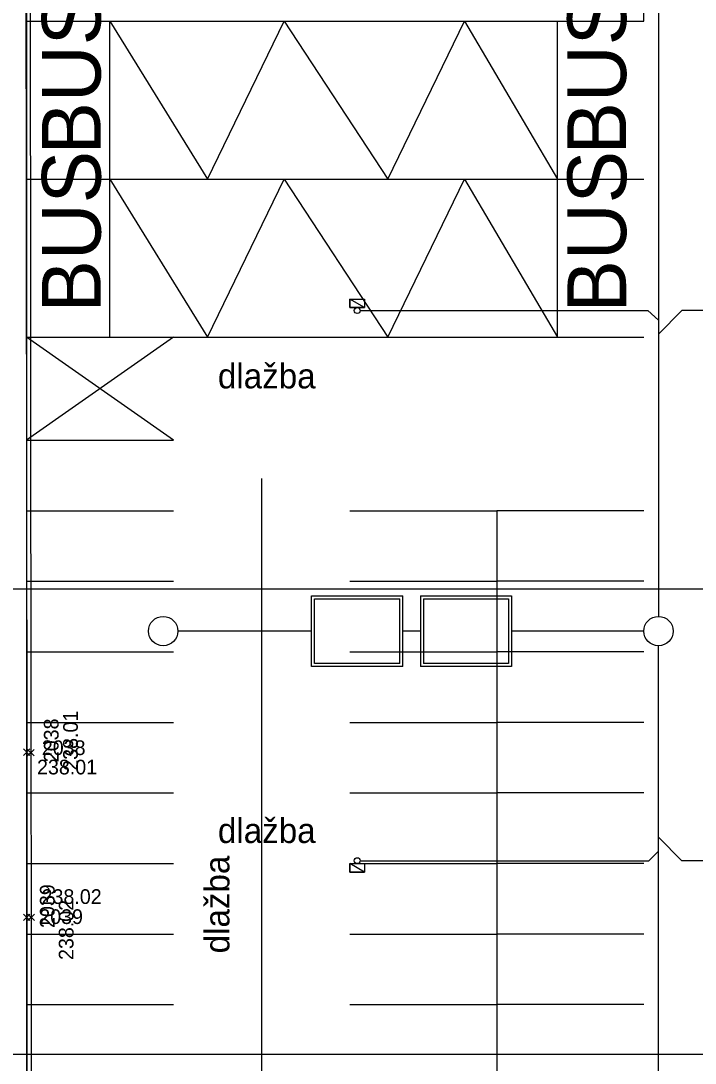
# Model space of a CAD drawing. Extents: x -264205 to -263659, y -1242401 to -1241986.
# Drawn here: x -263948.29 to -263925.35, y -1242219.45 to -1242184 of the extents above; entities that cross this region are included whole.
import ezdxf

# ---------------------------------------------------------------- set-up
doc = ezdxf.new("R2010")
doc.units = 0
for name, color, linetype in [('BOD_CISLO_2-1', 7, 'Continuous'), ('BOD_CISLO_2-3', 7, 'Continuous'), ('BOD_SYMBOL_2-1', 7, 'Continuous'), ('BOD_SYMBOL_2-3', 7, 'Continuous'), ('BOD_VYSKA_2-1', 7, 'Continuous'), ('BOD_VYSKA_2-3', 7, 'Continuous'), ('POPIS_2-1', 7, 'Continuous'), ('POPIS_2-3', 7, 'Continuous'), ('PROJEKT_OBRUBNIKY_KOMUNIKACIE', 7, 'Continuous'), ('PROJEKT_TDZ_VODOROVNE', 7, 'Continuous'), ('RAM_NA_TLAC_2-1_1-250', 7, 'Continuous'), ('SITUACIA_DSP_2D', 7, 'Continuous'), ('SO_20-4_OBRUBNIKY_DOLNA_HRANA', 7, 'Continuous'), ('SO_20-4_OBRUBNIKY_HORNA_HRANA', 7, 'Continuous')]:
    doc.layers.add(name, color=color, linetype=linetype)

msp = doc.modelspace()

# ---------------------------------------------------------------- linework, layer by layer
at = {"layer": 'BOD_SYMBOL_2-1'}
for p, q in [((-263948.199, -1242208.98), (-263947.979, -1242208.758)), ((-263947.979, -1242208.98), (-263948.199, -1242208.758)), ((-263948.056, -1242208.995), (-263947.834, -1242208.775)), ((-263947.834, -1242208.995), (-263948.056, -1242208.775)), ((-263948.199, -1242214.596), (-263947.979, -1242214.376)), ((-263947.979, -1242214.596), (-263948.199, -1242214.376)), ((-263948.045, -1242214.596), (-263947.823, -1242214.376)), ((-263947.823, -1242214.596), (-263948.045, -1242214.376))]:
    msp.add_line(p, q, dxfattribs=at)
at = {"layer": 'BOD_SYMBOL_2-3'}
for p, q in [((-263947.979, -1242208.98), (-263948.199, -1242208.758)), ((-263947.979, -1242208.758), (-263948.199, -1242208.98)), ((-263947.834, -1242208.995), (-263948.056, -1242208.775)), ((-263947.834, -1242208.775), (-263948.056, -1242208.995)), ((-263947.979, -1242214.596), (-263948.199, -1242214.376)), ((-263947.979, -1242214.376), (-263948.199, -1242214.596)), ((-263947.823, -1242214.596), (-263948.045, -1242214.376)), ((-263947.823, -1242214.376), (-263948.045, -1242214.596))]:
    msp.add_line(p, q, dxfattribs=at)
at = {"layer": 'PROJEKT_OBRUBNIKY_KOMUNIKACIE'}
msp.add_line((-263948.093, -1242087.901), (-263948.093, -1242241.458), dxfattribs=at)
at = {"layer": 'PROJEKT_TDZ_VODOROVNE'}
for p, q in [((-263945.265, -1242189.382), (-263945.265, -1242184.007)), ((-263930.029, -1242189.383), (-263930.029, -1242184.008)), ((-263948.093, -1242189.382), (-263927.093, -1242189.382)), ((-263945.263, -1242194.758), (-263945.263, -1242189.383)), ((-263930.027, -1242194.758), (-263930.027, -1242189.383)), ((-263948.093, -1242194.757), (-263927.093, -1242194.757)), ((-263943.093, -1242194.757), (-263948.093, -1242198.257)), ((-263943.093, -1242198.257), (-263948.093, -1242194.757)), ((-263948.093, -1242198.257), (-263943.093, -1242198.257)), ((-263940.088, -1242241.458), (-263940.09, -1242199.557)), ((-263948.093, -1242200.657), (-263943.093, -1242200.657)), ((-263937.093, -1242200.657), (-263932.093, -1242200.657)), ((-263932.093, -1242200.657), (-263932.093, -1242241.457)), ((-263927.093, -1242200.657), (-263932.093, -1242200.657)), ((-263948.093, -1242203.057), (-263943.093, -1242203.057)), ((-263937.093, -1242203.057), (-263932.093, -1242203.057)), ((-263927.093, -1242203.057), (-263932.093, -1242203.057)), ((-263948.093, -1242205.457), (-263943.093, -1242205.457)), ((-263937.093, -1242205.457), (-263932.093, -1242205.457)), ((-263927.093, -1242205.457), (-263932.093, -1242205.457)), ((-263948.093, -1242207.857), (-263943.093, -1242207.857)), ((-263937.093, -1242207.857), (-263932.093, -1242207.857)), ((-263927.093, -1242207.857), (-263932.093, -1242207.857)), ((-263948.093, -1242210.257), (-263943.093, -1242210.257)), ((-263937.093, -1242210.257), (-263932.093, -1242210.257)), ((-263927.093, -1242210.257), (-263932.093, -1242210.257)), ((-263948.093, -1242212.657), (-263943.093, -1242212.657)), ((-263937.093, -1242212.657), (-263932.093, -1242212.657)), ((-263927.093, -1242212.657), (-263932.093, -1242212.657)), ((-263948.093, -1242215.057), (-263943.093, -1242215.057)), ((-263937.093, -1242215.057), (-263932.093, -1242215.057)), ((-263927.093, -1242215.057), (-263932.093, -1242215.057)), ((-263948.093, -1242217.457), (-263943.093, -1242217.457)), ((-263937.093, -1242217.457), (-263932.093, -1242217.457)), ((-263927.093, -1242217.457), (-263932.093, -1242217.457))]:
    msp.add_line(p, q, dxfattribs=at)
for points in [[(-263927.093, -1242134.007), (-263948.093, -1242134.007), (-263948.093, -1242184.007), (-263927.093, -1242184.007), (-263927.093, -1242134.007)], [(-263945.265, -1242184.008), (-263941.938, -1242189.382), (-263939.333, -1242184.008), (-263935.8, -1242189.382), (-263933.192, -1242184.008), (-263930.029, -1242189.382)], [(-263945.263, -1242189.383), (-263941.936, -1242194.758), (-263939.331, -1242189.383), (-263935.798, -1242194.758), (-263933.19, -1242189.383), (-263930.027, -1242194.758)]]:
    msp.add_lwpolyline(points, dxfattribs=at)
at = {"layer": 'RAM_NA_TLAC_2-1_1-250'}
msp.add_lwpolyline([(-264147.913, -1242144.907), (-263857.913, -1242144.907), (-263857.913, -1242219.157), (-264147.913, -1242219.157)], close=True, dxfattribs=at)
at = {"layer": 'SITUACIA_DSP_2D'}
for p, q in [((-263948.093, -1242087.901), (-263948.093, -1242241.458)), ((-263926.593, -1242155.252), (-263926.593, -1242204.252)), ((-263937.093, -1242193.752), (-263937.093, -1242193.462)), ((-263937.093, -1242193.462), (-263936.593, -1242193.462)), ((-263936.593, -1242193.752), (-263937.093, -1242193.462)), ((-263936.593, -1242193.752), (-263937.093, -1242193.462)), ((-263937.093, -1242193.462), (-263937.093, -1242193.752)), ((-263936.593, -1242193.462), (-263936.593, -1242193.752)), ((-263936.593, -1242193.752), (-263937.093, -1242193.752)), ((-263937.093, -1242193.752), (-263936.593, -1242193.752)), ((-263936.743, -1242193.852), (-263926.953, -1242193.852)), ((-263926.953, -1242193.852), (-263926.593, -1242194.178)), ((-263925.798, -1242193.852), (-263926.593, -1242194.648)), ((-263920.944, -1242193.852), (-263925.798, -1242193.852)), ((-263924.893, -1242203.332), (-263958.097, -1242203.332)), ((-263938.393, -1242203.552), (-263935.293, -1242203.552)), ((-263938.393, -1242205.952), (-263938.393, -1242203.552)), ((-263938.293, -1242205.852), (-263938.293, -1242203.652)), ((-263938.293, -1242203.652), (-263935.393, -1242203.652)), ((-263935.393, -1242205.852), (-263935.393, -1242203.652)), ((-263935.293, -1242205.952), (-263935.293, -1242203.552)), ((-263934.693, -1242203.552), (-263931.593, -1242203.552)), ((-263934.693, -1242203.552), (-263934.693, -1242205.952)), ((-263934.593, -1242203.652), (-263934.593, -1242205.852)), ((-263934.593, -1242203.652), (-263931.693, -1242203.652)), ((-263931.693, -1242203.652), (-263931.693, -1242205.852)), ((-263931.593, -1242203.552), (-263931.593, -1242205.952)), ((-263938.393, -1242204.752), (-263942.945, -1242204.752)), ((-263934.693, -1242204.752), (-263935.293, -1242204.752)), ((-263927.093, -1242204.752), (-263931.593, -1242204.752)), ((-263926.593, -1242221.011), (-263926.593, -1242205.252)), ((-263935.393, -1242205.852), (-263938.293, -1242205.852)), ((-263931.693, -1242205.852), (-263934.593, -1242205.852)), ((-263935.293, -1242205.952), (-263938.393, -1242205.952)), ((-263931.593, -1242205.952), (-263934.693, -1242205.952)), ((-263925.798, -1242212.562), (-263926.593, -1242211.767)), ((-263926.919, -1242212.562), (-263926.593, -1242212.237)), ((-263936.743, -1242212.562), (-263926.919, -1242212.562)), ((-263916.443, -1242212.562), (-263925.798, -1242212.562)), ((-263937.093, -1242212.952), (-263937.093, -1242212.662)), ((-263937.093, -1242212.662), (-263936.593, -1242212.662)), ((-263936.593, -1242212.952), (-263937.093, -1242212.662)), ((-263936.593, -1242212.952), (-263937.093, -1242212.662)), ((-263937.093, -1242212.662), (-263937.093, -1242212.952)), ((-263936.593, -1242212.952), (-263937.093, -1242212.952)), ((-263937.093, -1242212.952), (-263936.593, -1242212.952)), ((-263936.593, -1242212.662), (-263936.593, -1242212.952))]:
    msp.add_line(p, q, dxfattribs=at)
for centre, radius in [((-263936.843, -1242193.852), 0.1), ((-263943.445, -1242204.752), 0.5), ((-263926.593, -1242204.752), 0.5), ((-263936.843, -1242212.562), 0.1)]:
    msp.add_circle(centre, radius, dxfattribs=at)
at = {"layer": 'SO_20-4_OBRUBNIKY_DOLNA_HRANA'}
msp.add_lwpolyline([(-263948.011, -1242159.299), (-263947.969, -1242181.806), (-263947.945, -1242208.885), (-263947.934, -1242214.486), (-263947.908, -1242241.46)], dxfattribs=at)
at = {"layer": 'SO_20-4_OBRUBNIKY_HORNA_HRANA'}
msp.add_lwpolyline([(-263948.158, -1242159.282), (-263948.117, -1242181.8), (-263948.089, -1242208.869), (-263948.089, -1242214.486), (-263948.06, -1242241.6)], dxfattribs=at)

# ---------------------------------------------------------------- texts
at = {"layer": 'BOD_CISLO_2-1'}
for s, p in [('2038', (-263947.574, -1242208.969)), ('2039', (-263947.661, -1242214.715))]:
    msp.add_text(s, height=0.5, dxfattribs=at).set_placement(p)
at = {"layer": 'BOD_CISLO_2-3'}
for s, p in [('2038', (-263947.003, -1242209.213)), ('2039', (-263947.138, -1242214.85))]:
    msp.add_text(s, height=0.5, rotation=90, dxfattribs=at).set_placement(p)
at = {"layer": 'BOD_VYSKA_2-1'}
for s, p in [('238.01', (-263947.737, -1242209.627)), ('238.02', (-263947.582, -1242214.033))]:
    msp.add_text(s, height=0.5, dxfattribs=at).set_placement(p)
at = {"layer": 'BOD_VYSKA_2-3'}
for s, p in [('238.01', (-263946.348, -1242209.503)), ('238.02', (-263946.496, -1242215.939))]:
    msp.add_text(s, height=0.5, rotation=90, dxfattribs=at).set_placement(p)
at = {"layer": 'POPIS_2-1'}
for p in [(-263941.583, -1242196.498), (-263941.583, -1242211.96)]:
    msp.add_text('dlažba', height=0.8438, dxfattribs=at).set_placement(p)
at = {"layer": 'POPIS_2-3'}
msp.add_text('dlažba', height=0.8438, rotation=90, dxfattribs=at).set_placement((-263941.191, -1242215.714))
at = {"layer": 'PROJEKT_TDZ_VODOROVNE'}
for p in [(-263945.572, -1242188.544), (-263927.694, -1242188.544), (-263945.57, -1242193.92), (-263927.692, -1242193.92)]:
    msp.add_text('BUS', height=2, rotation=90, dxfattribs=at).set_placement(p)

doc.saveas('drawing.dxf')
